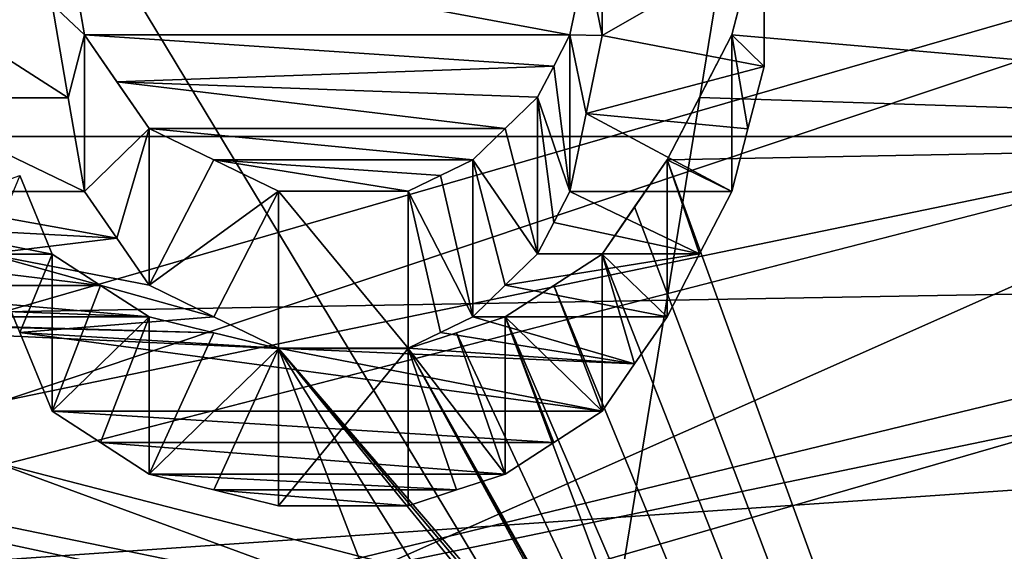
# Model space of a CAD drawing. Header units: millimetres. Extents: x -122 to 122, y -98 to 94.
# Tile 460 of 533: x 70.05 to 73.29, y 12.31 to 14.05. Entities that reach past the tile are written whole.
import ezdxf

# ---------------------------------------------------------------- set-up
doc = ezdxf.new("R2010")
doc.units = ezdxf.units.MM
doc.header["$LTSCALE"] = 26.699852
for name, color, linetype in [('1004', 7, 'CONTINUOUS'), ('1006', 7, 'CONTINUOUS'), ('1133', 7, 'CONTINUOUS'), ('1150', 7, 'CONTINUOUS'), ('1458', 7, 'CONTINUOUS'), ('1531', 7, 'CONTINUOUS'), ('1532', 7, 'CONTINUOUS'), ('1533', 7, 'CONTINUOUS'), ('1534', 7, 'CONTINUOUS'), ('1535', 7, 'CONTINUOUS'), ('1536', 7, 'CONTINUOUS'), ('1565', 7, 'CONTINUOUS'), ('1566', 7, 'CONTINUOUS'), ('1567', 7, 'CONTINUOUS'), ('1568', 7, 'CONTINUOUS'), ('1569', 7, 'CONTINUOUS'), ('1570', 7, 'CONTINUOUS'), ('1571', 7, 'CONTINUOUS'), ('1572', 7, 'CONTINUOUS'), ('1573', 7, 'CONTINUOUS'), ('1584', 7, 'CONTINUOUS'), ('1585', 7, 'CONTINUOUS'), ('1586', 7, 'CONTINUOUS'), ('1587', 7, 'CONTINUOUS'), ('1736', 7, 'CONTINUOUS'), ('1737', 7, 'CONTINUOUS'), ('4178', 7, 'CONTINUOUS'), ('4195', 7, 'CONTINUOUS'), ('4781', 7, 'CONTINUOUS'), ('4782', 7, 'CONTINUOUS'), ('4791', 7, 'CONTINUOUS'), ('4792', 7, 'CONTINUOUS'), ('4793', 7, 'CONTINUOUS'), ('4794', 7, 'CONTINUOUS'), ('5236', 7, 'CONTINUOUS'), ('5239', 7, 'CONTINUOUS'), ('949', 7, 'CONTINUOUS'), ('950', 7, 'CONTINUOUS'), ('967', 7, 'CONTINUOUS'), ('969', 7, 'CONTINUOUS')]:
    doc.layers.add(name, color=color, linetype=linetype)

msp = doc.modelspace()

# ---------------------------------------------------------------- linework, layer by layer
at = {"layer": '1004', "color": 250, "linetype": 'Continuous', "true_color": 0x323232}
for points in [[(78.9793, 17.625, -30.5274), (78.9793, 0, -35.25), (68.3207, 17.625, -30.5274), (78.9793, 17.625, -30.5274)], [(68.3207, 17.625, -30.5274), (78.9793, 0, -35.25), (68.3207, 0, -35.25), (68.3207, 17.625, -30.5274)]]:
    msp.add_3dface(points, dxfattribs=at)
at = {"layer": '1006', "color": 250, "linetype": 'Continuous', "true_color": 0x323232}
for points in [[(78.9793, 0, 35.25), (78.9793, 17.625, 30.5274), (68.3207, 0, 35.25), (78.9793, 0, 35.25)], [(68.3207, 0, 35.25), (78.9793, 17.625, 30.5274), (68.3207, 17.625, 30.5274), (68.3207, 0, 35.25)]]:
    msp.add_3dface(points, dxfattribs=at)
at = {"layer": '1133', "color": 250, "linetype": 'Continuous', "true_color": 0x323232}
for points in [[(103.1595, 4.0619, -42.0543), (103.1595, 21.125, -36.5896), (36.8405, 4.0619, -42.0543), (103.1595, 4.0619, -42.0543)], [(36.8405, 4.0619, -42.0543), (103.1595, 21.125, -36.5896), (36.8405, 21.125, -36.5896), (36.8405, 4.0619, -42.0543)]]:
    msp.add_3dface(points, dxfattribs=at)
at = {"layer": '1150', "color": 250, "linetype": 'Continuous', "true_color": 0x323232}
for points in [[(76.2299, 24.125, -41.7857), (76.2299, 13.6709, -46.2728), (72.3936, 24.0167, -41.8481), (76.2299, 24.125, -41.7857)], [(72.3936, 24.0167, -41.8481), (76.2299, 13.6709, -46.2728), (72.4468, 23.8357, -41.9514), (72.3936, 24.0167, -41.8481)], [(72.4468, 23.8357, -41.9514), (76.2299, 13.6709, -46.2728), (72.5, 23.6544, -42.0539), (72.4468, 23.8357, -41.9514)], [(72.5, 23.6544, -42.0539), (76.2299, 13.6709, -46.2728), (72.5, 23.2903, -42.2567), (72.5, 23.6544, -42.0539)], [(72.5, 23.2903, -42.2567), (76.2299, 13.6709, -46.2728), (72.5, 22.9244, -42.4563), (72.5, 23.2903, -42.2567)], [(72.5, 22.9244, -42.4563), (76.2299, 13.6709, -46.2728), (72.4468, 22.7408, -42.5549), (72.5, 22.9244, -42.4563)], [(72.4468, 22.7408, -42.5549), (76.2299, 13.6709, -46.2728), (72.3936, 22.5567, -42.6527), (72.4468, 22.7408, -42.5549)], [(72.3936, 22.5567, -42.6527), (76.2299, 13.6709, -46.2728), (72.2872, 22.3722, -42.7498), (72.3936, 22.5567, -42.6527)], [(72.2872, 22.3722, -42.7498), (76.2299, 13.6709, -46.2728), (72.1809, 22.1872, -42.8461), (72.2872, 22.3722, -42.7498)], [(72.1809, 22.1872, -42.8461), (76.2299, 13.6709, -46.2728), (72.0745, 22.0482, -42.9178), (72.1809, 22.1872, -42.8461)], [(72.0745, 22.0482, -42.9178), (76.2299, 13.6709, -46.2728), (71.9681, 21.9089, -42.9891), (72.0745, 22.0482, -42.9178)], [(71.9681, 21.9089, -42.9891), (76.2299, 13.6709, -46.2728), (71.8085, 21.8159, -43.0363), (71.9681, 21.9089, -42.9891)], [(71.8085, 21.8159, -43.0363), (76.2299, 13.6709, -46.2728), (71.6489, 21.7228, -43.0834), (71.8085, 21.8159, -43.0363)], [(71.6489, 21.7228, -43.0834), (76.2299, 13.6709, -46.2728), (71.4894, 21.6763, -43.1069), (71.6489, 21.7228, -43.0834)], [(71.4894, 21.6763, -43.1069), (76.2299, 13.6709, -46.2728), (71.3298, 21.6296, -43.1303), (71.4894, 21.6763, -43.1069)], [(71.3298, 21.6296, -43.1303), (76.2299, 13.6709, -46.2728), (72.3936, 19.837, -43.9836), (71.3298, 21.6296, -43.1303)], [(72.3936, 19.837, -43.9836), (76.2299, 13.6709, -46.2728), (72.4468, 19.5979, -44.0906), (72.3936, 19.837, -43.9836)], [(72.4468, 19.5979, -44.0906), (76.2299, 13.6709, -46.2728), (72.5, 19.3584, -44.1963), (72.4468, 19.5979, -44.0906)], [(72.5, 19.3584, -44.1963), (76.2299, 13.6709, -46.2728), (72.5, 19.1179, -44.3009), (72.5, 19.3584, -44.1963)], [(72.5, 19.1179, -44.3009), (76.2299, 13.6709, -46.2728), (72.5, 18.8769, -44.4041), (72.5, 19.1179, -44.3009)], [(72.5, 18.8769, -44.4041), (76.2299, 13.6709, -46.2728), (72.4468, 18.635, -44.5062), (72.5, 18.8769, -44.4041)], [(72.4468, 18.635, -44.5062), (76.2299, 13.6709, -46.2728), (72.3936, 18.3926, -44.6069), (72.4468, 18.635, -44.5062)], [(72.3936, 18.3926, -44.6069), (76.2299, 13.6709, -46.2728), (72.234, 18.1492, -44.7065), (72.3936, 18.3926, -44.6069)], [(72.234, 18.1492, -44.7065), (76.2299, 13.6709, -46.2728), (72.0745, 17.9054, -44.8047), (72.234, 18.1492, -44.7065)], [(72.0745, 17.9054, -44.8047), (76.2299, 13.6709, -46.2728), (71.8616, 17.7586, -44.8631), (72.0745, 17.9054, -44.8047)], [(71.8616, 17.7586, -44.8631), (76.2299, 13.6709, -46.2728), (71.6489, 17.6117, -44.921), (71.8616, 17.7586, -44.8631)], [(71.6489, 17.6117, -44.921), (76.2299, 13.6709, -46.2728), (71.3829, 17.5135, -44.9593), (71.6489, 17.6117, -44.921)], [(71.3829, 17.5135, -44.9593), (76.2299, 13.6709, -46.2728), (71.117, 17.4153, -44.9975), (71.3829, 17.5135, -44.9593)], [(71.117, 17.4153, -44.9975), (76.2299, 13.6709, -46.2728), (70.5851, 17.4153, -44.9975), (71.117, 17.4153, -44.9975)], [(70.5851, 17.4153, -44.9975), (76.2299, 13.6709, -46.2728), (71.6489, 16.5257, -45.3317), (70.5851, 17.4153, -44.9975)], [(71.6489, 16.5257, -45.3317), (76.2299, 13.6709, -46.2728), (71.8086, 16.4263, -45.3678), (71.6489, 16.5257, -45.3317)], [(71.8086, 16.4263, -45.3678), (76.2299, 13.6709, -46.2728), (71.9681, 16.3267, -45.4037), (71.8086, 16.4263, -45.3678)], [(71.9681, 16.3267, -45.4037), (76.2299, 13.6709, -46.2728), (72.0745, 16.1771, -45.4573), (71.9681, 16.3267, -45.4037)], [(72.0745, 16.1771, -45.4573), (76.2299, 13.6709, -46.2728), (72.1809, 16.0274, -45.5103), (72.0745, 16.1771, -45.4573)], [(72.1809, 16.0274, -45.5103), (76.2299, 13.6709, -46.2728), (72.2873, 15.8271, -45.5803), (72.1809, 16.0274, -45.5103)], [(72.2873, 15.8271, -45.5803), (76.2299, 13.6709, -46.2728), (72.3936, 15.6266, -45.6494), (72.2873, 15.8271, -45.5803)], [(72.3936, 15.6266, -45.6494), (76.2299, 13.6709, -46.2728), (72.4468, 15.4254, -45.7178), (72.3936, 15.6266, -45.6494)], [(72.4468, 15.4254, -45.7178), (76.2299, 13.6709, -46.2728), (72.5, 15.2239, -45.7853), (72.4468, 15.4254, -45.7178)], [(72.5, 15.2239, -45.7853), (76.2299, 13.6709, -46.2728), (72.5, 14.819, -45.918), (72.5, 15.2239, -45.7853)], [(72.5, 14.819, -45.918), (76.2299, 13.6709, -46.2728), (72.5, 14.4128, -46.0471), (72.5, 14.819, -45.918)], [(72.5, 14.4128, -46.0471), (76.2299, 13.6709, -46.2728), (72.4468, 14.2087, -46.1105), (72.5, 14.4128, -46.0471)], [(70.266, 14.0044, -46.1729), (70.2128, 14.3107, -46.0789), (71.8617, 14.0044, -46.1729), (70.266, 14.0044, -46.1729)], [(71.8617, 14.0044, -46.1729), (70.2128, 14.3107, -46.0789), (71.9149, 14.2597, -46.0947), (71.8617, 14.0044, -46.1729)], [(72.4468, 14.2087, -46.1105), (76.2299, 13.6709, -46.2728), (72.3936, 14.0044, -46.1729), (72.4468, 14.2087, -46.1105)], [(70.3724, 13.8506, -46.2193), (70.266, 14.0044, -46.1729), (71.8085, 13.9019, -46.2039), (70.3724, 13.8506, -46.2193)], [(71.8085, 13.9019, -46.2039), (70.266, 14.0044, -46.1729), (71.8617, 14.0044, -46.1729), (71.8085, 13.9019, -46.2039)], [(72.3936, 14.0044, -46.1729), (76.2299, 13.6709, -46.2728), (72.2872, 13.7993, -46.2346), (72.3936, 14.0044, -46.1729)], [(71.7553, 13.7994, -46.2346), (70.3724, 13.8506, -46.2193), (71.8085, 13.9019, -46.2039), (71.7553, 13.7994, -46.2346)], [(70.4787, 13.6967, -46.2651), (70.3724, 13.8506, -46.2193), (71.6489, 13.6967, -46.2651), (70.4787, 13.6967, -46.2651)], [(71.6489, 13.6967, -46.2651), (70.3724, 13.8506, -46.2193), (71.7553, 13.7994, -46.2346), (71.6489, 13.6967, -46.2651)], [(72.2872, 13.7993, -46.2346), (76.2299, 13.6709, -46.2728), (72.1809, 13.594, -46.2954), (72.2872, 13.7993, -46.2346)], [(70.6916, 13.5939, -46.2954), (70.4787, 13.6967, -46.2651), (71.5426, 13.594, -46.2954), (70.6916, 13.5939, -46.2954)], [(71.5426, 13.594, -46.2954), (70.4787, 13.6967, -46.2651), (71.6489, 13.6967, -46.2651), (71.5426, 13.594, -46.2954)], [(63.7701, 13.6709, -46.2728), (68.6702, 13.0782, -46.4438), (71.2234, 12.142, -46.6973), (63.7701, 13.6709, -46.2728)], [(70.6382, 12.0373, -46.7244), (63.7701, 13.6709, -46.2728), (70.9043, 12.142, -46.6973), (70.6382, 12.0373, -46.7244)], [(63.7701, 13.6709, -46.2728), (70.6382, 12.0373, -46.7244), (69.0957, 12.0374, -46.7243), (63.7701, 13.6709, -46.2728)], [(70.9043, 12.142, -46.6973), (63.7701, 13.6709, -46.2728), (71.2234, 12.142, -46.6973), (70.9043, 12.142, -46.6973)], [(76.2299, 13.6709, -46.2728), (76.2299, 2.4567, -48.1874), (72.1809, 13.594, -46.2954), (76.2299, 13.6709, -46.2728)], [(71.4361, 13.5425, -46.3105), (70.6916, 13.5939, -46.2954), (71.5426, 13.594, -46.2954), (71.4361, 13.5425, -46.3105)], [(70.9043, 13.4911, -46.3255), (70.6916, 13.5939, -46.2954), (71.3298, 13.4911, -46.3255), (70.9043, 13.4911, -46.3255)], [(71.3298, 13.4911, -46.3255), (70.6916, 13.5939, -46.2954), (71.4361, 13.5425, -46.3105), (71.3298, 13.4911, -46.3255)], [(72.1809, 13.594, -46.2954), (76.2299, 2.4567, -48.1874), (72.0744, 13.4395, -46.3405), (72.1809, 13.594, -46.2954)], [(70.0533, 13.5423, -46.3106), (70.1596, 13.2849, -46.3851), (69.6277, 13.388, -46.3554), (70.0533, 13.5423, -46.3106)], [(76.2299, 2.4567, -48.1874), (71.9681, 13.2849, -46.3851), (72.0744, 13.4395, -46.3405), (76.2299, 2.4567, -48.1874)], [(69.6277, 13.388, -46.3554), (70.1596, 13.2849, -46.3851), (69.468, 13.2848, -46.3851), (69.6277, 13.388, -46.3554)], [(69.468, 13.2848, -46.3851), (70.3192, 13.1816, -46.4145), (69.3085, 13.1816, -46.4145), (69.468, 13.2848, -46.3851)], [(70.1596, 13.2849, -46.3851), (70.3192, 13.1816, -46.4145), (69.468, 13.2848, -46.3851), (70.1596, 13.2849, -46.3851)], [(71.9681, 13.2849, -46.3851), (76.2299, 2.4567, -48.1874), (71.8085, 13.1816, -46.4145), (71.9681, 13.2849, -46.3851)], [(69.3085, 13.1816, -46.4145), (70.4787, 13.0782, -46.4438), (69.0957, 13.1299, -46.4292), (69.3085, 13.1816, -46.4145)], [(70.3192, 13.1816, -46.4145), (70.4787, 13.0782, -46.4438), (69.3085, 13.1816, -46.4145), (70.3192, 13.1816, -46.4145)], [(71.8085, 13.1816, -46.4145), (76.2299, 2.4567, -48.1874), (71.6489, 13.0782, -46.4438), (71.8085, 13.1816, -46.4145)], [(69.0957, 13.1299, -46.4292), (70.4787, 13.0782, -46.4438), (68.883, 13.0782, -46.4438), (69.0957, 13.1299, -46.4292)], [(70.6915, 13.0264, -46.4583), (70.9043, 12.9747, -46.4728), (68.6702, 13.0782, -46.4438), (70.6915, 13.0264, -46.4583)], [(68.6702, 13.0782, -46.4438), (70.9043, 12.9747, -46.4728), (71.2234, 12.142, -46.6973), (68.6702, 13.0782, -46.4438)], [(68.883, 13.0782, -46.4438), (70.6915, 13.0264, -46.4583), (68.6702, 13.0782, -46.4438), (68.883, 13.0782, -46.4438)], [(70.4787, 13.0782, -46.4438), (70.6915, 13.0264, -46.4583), (68.883, 13.0782, -46.4438), (70.4787, 13.0782, -46.4438)], [(71.4893, 13.0264, -46.4583), (71.6489, 13.0782, -46.4438), (72.3936, 11.0899, -46.9582), (71.4893, 13.0264, -46.4583)], [(71.6489, 13.0782, -46.4438), (76.2299, 2.4567, -48.1874), (72.3936, 11.0899, -46.9582), (71.6489, 13.0782, -46.4438)], [(71.3298, 12.9747, -46.4728), (71.4893, 13.0264, -46.4583), (72.3936, 11.0899, -46.9582), (71.3298, 12.9747, -46.4728)], [(70.9043, 12.9747, -46.4728), (71.3298, 12.9747, -46.4728), (72.0745, 11.6175, -46.8305), (70.9043, 12.9747, -46.4728)], [(71.2234, 12.142, -46.6973), (70.9043, 12.9747, -46.4728), (71.4895, 12.0373, -46.7244), (71.2234, 12.142, -46.6973)], [(71.4895, 12.0373, -46.7244), (70.9043, 12.9747, -46.4728), (71.7553, 11.9326, -46.7512), (71.4895, 12.0373, -46.7244)], [(71.7553, 11.9326, -46.7512), (70.9043, 12.9747, -46.4728), (71.915, 11.7751, -46.7911), (71.7553, 11.9326, -46.7512)], [(71.915, 11.7751, -46.7911), (70.9043, 12.9747, -46.4728), (72.0745, 11.6175, -46.8305), (71.915, 11.7751, -46.7911)], [(72.0745, 11.6175, -46.8305), (71.3298, 12.9747, -46.4728), (72.2342, 11.3538, -46.8951), (72.0745, 11.6175, -46.8305)], [(72.2342, 11.3538, -46.8951), (71.3298, 12.9747, -46.4728), (72.3936, 11.0899, -46.9582), (72.2342, 11.3538, -46.8951)]]:
    msp.add_3dface(points, dxfattribs=at)
at = {"layer": '1458', "color": 250, "linetype": 'Continuous', "true_color": 0x323232}
for points in [[(71.9681, 14.0022, -45.1276), (71.9681, 14.3075, -45.0317), (72.5, 14.3073, -45.0318), (71.9681, 14.0022, -45.1276)], [(71.9681, 14.0022, -45.1276), (72.5, 14.3073, -45.0318), (72.5, 13.9002, -45.1591), (71.9681, 14.0022, -45.1276)], [(69.6276, 13.7977, -45.1905), (69.734, 14.1042, -45.0958), (70.2128, 13.7977, -45.1905), (69.6276, 13.7977, -45.1905)], [(69.734, 14.1042, -45.0958), (70.1596, 14.1042, -45.0958), (70.2128, 13.7977, -45.1905), (69.734, 14.1042, -45.0958)], [(71.9149, 13.7467, -45.2061), (71.9681, 14.0022, -45.1276), (72.5, 13.9002, -45.1591), (71.9149, 13.7467, -45.2061)], [(71.9149, 13.7467, -45.2061), (72.5, 13.9002, -45.1591), (72.4468, 13.6955, -45.2216), (71.9149, 13.7467, -45.2061)], [(69.5213, 13.4907, -45.2832), (69.6276, 13.7977, -45.1905), (70.266, 13.4907, -45.2832), (69.5213, 13.4907, -45.2832)], [(69.6276, 13.7977, -45.1905), (70.2128, 13.7977, -45.1905), (70.266, 13.4907, -45.2832), (69.6276, 13.7977, -45.1905)], [(71.8617, 13.4907, -45.2832), (71.9149, 13.7467, -45.2061), (72.3936, 13.4907, -45.2832), (71.8617, 13.4907, -45.2832)], [(71.9149, 13.7467, -45.2061), (72.4468, 13.6955, -45.2216), (72.3936, 13.4907, -45.2832), (71.9149, 13.7467, -45.2061)], [(69.4148, 13.3879, -45.3136), (69.5213, 13.4907, -45.2832), (70.3724, 13.3365, -45.3288), (69.4148, 13.3879, -45.3136)], [(69.5213, 13.4907, -45.2832), (70.266, 13.4907, -45.2832), (70.3724, 13.3365, -45.3288), (69.5213, 13.4907, -45.2832)], [(71.8085, 13.3879, -45.3136), (71.8617, 13.4907, -45.2832), (72.2872, 13.285, -45.3439), (71.8085, 13.3879, -45.3136)], [(71.8617, 13.4907, -45.2832), (72.3936, 13.4907, -45.2832), (72.2872, 13.285, -45.3439), (71.8617, 13.4907, -45.2832)], [(69.9468, 13.2851, -45.3439), (69.4148, 13.3879, -45.3136), (70.3724, 13.3365, -45.3288), (69.9468, 13.2851, -45.3439)], [(71.7553, 13.2851, -45.3439), (71.8085, 13.3879, -45.3136), (72.2872, 13.285, -45.3439), (71.7553, 13.2851, -45.3439)], [(69.9468, 13.2851, -45.3439), (70.3724, 13.3365, -45.3288), (70.4787, 13.1822, -45.3739), (69.9468, 13.2851, -45.3439)], [(70.0533, 13.0273, -45.4186), (69.9468, 13.2851, -45.3439), (70.6916, 13.0791, -45.4037), (70.0533, 13.0273, -45.4186)], [(69.9468, 13.2851, -45.3439), (70.4787, 13.1822, -45.3739), (70.6916, 13.0791, -45.4037), (69.9468, 13.2851, -45.3439)], [(71.6489, 13.1822, -45.3739), (71.7553, 13.2851, -45.3439), (72.2872, 13.285, -45.3439), (71.6489, 13.1822, -45.3739)], [(71.6489, 13.1822, -45.3739), (72.2872, 13.285, -45.3439), (72.1809, 13.0791, -45.4037), (71.6489, 13.1822, -45.3739)], [(71.5426, 13.0791, -45.4037), (71.6489, 13.1822, -45.3739), (72.1809, 13.0791, -45.4037), (71.5426, 13.0791, -45.4037)], [(70.0533, 13.0273, -45.4186), (70.6916, 13.0791, -45.4037), (70.9043, 12.9759, -45.4333), (70.0533, 13.0273, -45.4186)], [(71.4361, 13.0275, -45.4186), (71.5426, 13.0791, -45.4037), (72.0744, 12.9242, -45.4481), (71.4361, 13.0275, -45.4186)], [(71.5426, 13.0791, -45.4037), (72.1809, 13.0791, -45.4037), (72.0744, 12.9242, -45.4481), (71.5426, 13.0791, -45.4037)], [(71.9681, 12.7692, -45.4919), (70.1596, 12.7692, -45.4919), (70.0533, 13.0273, -45.4186), (71.9681, 12.7692, -45.4919)], [(71.9681, 12.7692, -45.4919), (70.0533, 13.0273, -45.4186), (70.9043, 12.9759, -45.4333), (71.9681, 12.7692, -45.4919)], [(71.3298, 12.9759, -45.4333), (71.4361, 13.0275, -45.4186), (72.0744, 12.9242, -45.4481), (71.3298, 12.9759, -45.4333)], [(71.9681, 12.7692, -45.4919), (70.9043, 12.9759, -45.4333), (72.0744, 12.9242, -45.4481), (71.9681, 12.7692, -45.4919)], [(70.9043, 12.9759, -45.4333), (71.3298, 12.9759, -45.4333), (72.0744, 12.9242, -45.4481), (70.9043, 12.9759, -45.4333)], [(71.9681, 12.7692, -45.4919), (71.8084, 12.6656, -45.5208), (70.1596, 12.7692, -45.4919), (71.9681, 12.7692, -45.4919)], [(71.8084, 12.6656, -45.5208), (70.3192, 12.6656, -45.5208), (70.1596, 12.7692, -45.4919), (71.8084, 12.6656, -45.5208)], [(71.8084, 12.6656, -45.5208), (71.6489, 12.5619, -45.5495), (70.3192, 12.6656, -45.5208), (71.8084, 12.6656, -45.5208)], [(71.6489, 12.5619, -45.5495), (70.4787, 12.5619, -45.5495), (70.3192, 12.6656, -45.5208), (71.6489, 12.5619, -45.5495)], [(71.6489, 12.5619, -45.5495), (71.4893, 12.51, -45.5638), (70.4787, 12.5619, -45.5495), (71.6489, 12.5619, -45.5495)], [(71.4893, 12.51, -45.5638), (70.6915, 12.51, -45.5638), (70.4787, 12.5619, -45.5495), (71.4893, 12.51, -45.5638)], [(71.4893, 12.51, -45.5638), (71.3298, 12.4581, -45.578), (70.6915, 12.51, -45.5638), (71.4893, 12.51, -45.5638)], [(71.3298, 12.4581, -45.578), (70.9043, 12.4581, -45.578), (70.6915, 12.51, -45.5638), (71.3298, 12.4581, -45.578)]]:
    msp.add_3dface(points, dxfattribs=at)
at = {"layer": '1531', "color": 250, "linetype": 'Continuous', "true_color": 0x323232}
for points in [[(71.9681, 13.2849, -46.3851), (71.8085, 13.1816, -46.4145), (71.9681, 12.7692, -45.4919), (71.9681, 13.2849, -46.3851)], [(71.6489, 13.0782, -46.4438), (71.9681, 12.7692, -45.4919), (71.8085, 13.1816, -46.4145), (71.6489, 13.0782, -46.4438)], [(71.9681, 12.7692, -45.4919), (71.6489, 13.0782, -46.4438), (71.8084, 12.6656, -45.5208), (71.9681, 12.7692, -45.4919)], [(71.8084, 12.6656, -45.5208), (71.6489, 13.0782, -46.4438), (71.6489, 12.5619, -45.5495), (71.8084, 12.6656, -45.5208)]]:
    msp.add_3dface(points, dxfattribs=at)
at = {"layer": '1532', "color": 250, "linetype": 'Continuous', "true_color": 0x323232}
for points in [[(71.6489, 13.0782, -46.4438), (71.4893, 13.0264, -46.4583), (71.6489, 12.5619, -45.5495), (71.6489, 13.0782, -46.4438)], [(71.3298, 12.9747, -46.4728), (71.6489, 12.5619, -45.5495), (71.4893, 13.0264, -46.4583), (71.3298, 12.9747, -46.4728)], [(71.6489, 12.5619, -45.5495), (71.3298, 12.9747, -46.4728), (71.4893, 12.51, -45.5638), (71.6489, 12.5619, -45.5495)], [(71.4893, 12.51, -45.5638), (71.3298, 12.9747, -46.4728), (71.3298, 12.4581, -45.578), (71.4893, 12.51, -45.5638)]]:
    msp.add_3dface(points, dxfattribs=at)
at = {"layer": '1533', "color": 250, "linetype": 'Continuous', "true_color": 0x323232}
for points in [[(71.3298, 12.9747, -46.4728), (70.9043, 12.9747, -46.4728), (70.9043, 12.4581, -45.578), (71.3298, 12.9747, -46.4728)], [(71.3298, 12.4581, -45.578), (71.3298, 12.9747, -46.4728), (70.9043, 12.4581, -45.578), (71.3298, 12.4581, -45.578)]]:
    msp.add_3dface(points, dxfattribs=at)
at = {"layer": '1534', "color": 250, "linetype": 'Continuous', "true_color": 0x323232}
for points in [[(70.6915, 13.0264, -46.4583), (70.4787, 13.0782, -46.4438), (70.4787, 12.5619, -45.5495), (70.6915, 13.0264, -46.4583)], [(70.9043, 12.9747, -46.4728), (70.6915, 13.0264, -46.4583), (70.4787, 12.5619, -45.5495), (70.9043, 12.9747, -46.4728)], [(70.6915, 12.51, -45.5638), (70.9043, 12.9747, -46.4728), (70.4787, 12.5619, -45.5495), (70.6915, 12.51, -45.5638)], [(70.9043, 12.4581, -45.578), (70.9043, 12.9747, -46.4728), (70.6915, 12.51, -45.5638), (70.9043, 12.4581, -45.578)]]:
    msp.add_3dface(points, dxfattribs=at)
at = {"layer": '1535', "color": 250, "linetype": 'Continuous', "true_color": 0x323232}
for points in [[(70.3192, 13.1816, -46.4145), (70.1596, 13.2849, -46.3851), (70.1596, 12.7692, -45.4919), (70.3192, 13.1816, -46.4145)], [(70.4787, 13.0782, -46.4438), (70.3192, 13.1816, -46.4145), (70.1596, 12.7692, -45.4919), (70.4787, 13.0782, -46.4438)], [(70.3192, 12.6656, -45.5208), (70.4787, 13.0782, -46.4438), (70.1596, 12.7692, -45.4919), (70.3192, 12.6656, -45.5208)], [(70.4787, 12.5619, -45.5495), (70.4787, 13.0782, -46.4438), (70.3192, 12.6656, -45.5208), (70.4787, 12.5619, -45.5495)]]:
    msp.add_3dface(points, dxfattribs=at)
at = {"layer": '1536', "color": 250, "linetype": 'Continuous', "true_color": 0x323232}
for points in [[(70.1596, 13.2849, -46.3851), (70.0533, 13.5423, -46.3106), (69.9468, 13.2851, -45.3439), (70.1596, 13.2849, -46.3851)], [(70.0533, 13.0273, -45.4186), (70.1596, 13.2849, -46.3851), (69.9468, 13.2851, -45.3439), (70.0533, 13.0273, -45.4186)], [(70.1596, 12.7692, -45.4919), (70.1596, 13.2849, -46.3851), (70.0533, 13.0273, -45.4186), (70.1596, 12.7692, -45.4919)]]:
    msp.add_3dface(points, dxfattribs=at)
at = {"layer": '1565', "color": 250, "linetype": 'Continuous', "true_color": 0x323232}
for points in [[(70.1596, 14.6163, -45.9829), (70.2128, 14.3107, -46.0789), (70.266, 14.0044, -46.1729), (70.1596, 14.6163, -45.9829)], [(70.1596, 14.6163, -45.9829), (70.266, 14.0044, -46.1729), (70.1596, 14.1042, -45.0958), (70.1596, 14.6163, -45.9829)], [(70.1596, 14.1042, -45.0958), (70.266, 14.0044, -46.1729), (70.2128, 13.7977, -45.1905), (70.1596, 14.1042, -45.0958)], [(70.2128, 13.7977, -45.1905), (70.266, 14.0044, -46.1729), (70.266, 13.4907, -45.2832), (70.2128, 13.7977, -45.1905)]]:
    msp.add_3dface(points, dxfattribs=at)
at = {"layer": '1566', "color": 250, "linetype": 'Continuous', "true_color": 0x323232}
for points in [[(70.266, 14.0044, -46.1729), (70.3724, 13.8506, -46.2193), (70.4787, 13.6967, -46.2651), (70.266, 14.0044, -46.1729)], [(70.266, 14.0044, -46.1729), (70.4787, 13.6967, -46.2651), (70.266, 13.4907, -45.2832), (70.266, 14.0044, -46.1729)], [(70.266, 13.4907, -45.2832), (70.4787, 13.6967, -46.2651), (70.3724, 13.3365, -45.3288), (70.266, 13.4907, -45.2832)], [(70.3724, 13.3365, -45.3288), (70.4787, 13.6967, -46.2651), (70.4787, 13.1822, -45.3739), (70.3724, 13.3365, -45.3288)]]:
    msp.add_3dface(points, dxfattribs=at)
at = {"layer": '1567', "color": 250, "linetype": 'Continuous', "true_color": 0x323232}
for points in [[(70.4787, 13.6967, -46.2651), (70.6916, 13.5939, -46.2954), (70.4787, 13.1822, -45.3739), (70.4787, 13.6967, -46.2651)], [(70.9043, 13.4911, -46.3255), (70.4787, 13.1822, -45.3739), (70.6916, 13.5939, -46.2954), (70.9043, 13.4911, -46.3255)], [(70.4787, 13.1822, -45.3739), (70.9043, 13.4911, -46.3255), (70.6916, 13.0791, -45.4037), (70.4787, 13.1822, -45.3739)], [(70.6916, 13.0791, -45.4037), (70.9043, 13.4911, -46.3255), (70.9043, 12.9759, -45.4333), (70.6916, 13.0791, -45.4037)]]:
    msp.add_3dface(points, dxfattribs=at)
at = {"layer": '1568', "color": 250, "linetype": 'Continuous', "true_color": 0x323232}
for points in [[(70.9043, 13.4911, -46.3255), (71.3298, 13.4911, -46.3255), (71.3298, 12.9759, -45.4333), (70.9043, 13.4911, -46.3255)], [(70.9043, 12.9759, -45.4333), (70.9043, 13.4911, -46.3255), (71.3298, 12.9759, -45.4333), (70.9043, 12.9759, -45.4333)]]:
    msp.add_3dface(points, dxfattribs=at)
at = {"layer": '1569', "color": 250, "linetype": 'Continuous', "true_color": 0x323232}
for points in [[(71.4361, 13.5425, -46.3105), (71.5426, 13.594, -46.2954), (71.5426, 13.0791, -45.4037), (71.4361, 13.5425, -46.3105)], [(71.3298, 13.4911, -46.3255), (71.4361, 13.5425, -46.3105), (71.5426, 13.0791, -45.4037), (71.3298, 13.4911, -46.3255)], [(71.3298, 12.9759, -45.4333), (71.3298, 13.4911, -46.3255), (71.4361, 13.0275, -45.4186), (71.3298, 12.9759, -45.4333)], [(71.4361, 13.0275, -45.4186), (71.3298, 13.4911, -46.3255), (71.5426, 13.0791, -45.4037), (71.4361, 13.0275, -45.4186)]]:
    msp.add_3dface(points, dxfattribs=at)
at = {"layer": '1570', "color": 250, "linetype": 'Continuous', "true_color": 0x323232}
for points in [[(71.6489, 13.6967, -46.2651), (71.7553, 13.7994, -46.2346), (71.7553, 13.2851, -45.3439), (71.6489, 13.6967, -46.2651)], [(71.5426, 13.594, -46.2954), (71.6489, 13.6967, -46.2651), (71.7553, 13.2851, -45.3439), (71.5426, 13.594, -46.2954)], [(71.5426, 13.0791, -45.4037), (71.5426, 13.594, -46.2954), (71.6489, 13.1822, -45.3739), (71.5426, 13.0791, -45.4037)], [(71.6489, 13.1822, -45.3739), (71.5426, 13.594, -46.2954), (71.7553, 13.2851, -45.3439), (71.6489, 13.1822, -45.3739)]]:
    msp.add_3dface(points, dxfattribs=at)
at = {"layer": '1571', "color": 250, "linetype": 'Continuous', "true_color": 0x323232}
for points in [[(71.8085, 13.9019, -46.2039), (71.8617, 14.0044, -46.1729), (71.8617, 13.4907, -45.2832), (71.8085, 13.9019, -46.2039)], [(71.7553, 13.7994, -46.2346), (71.8085, 13.9019, -46.2039), (71.8617, 13.4907, -45.2832), (71.7553, 13.7994, -46.2346)], [(71.7553, 13.2851, -45.3439), (71.7553, 13.7994, -46.2346), (71.8085, 13.3879, -45.3136), (71.7553, 13.2851, -45.3439)], [(71.8085, 13.3879, -45.3136), (71.7553, 13.7994, -46.2346), (71.8617, 13.4907, -45.2832), (71.8085, 13.3879, -45.3136)]]:
    msp.add_3dface(points, dxfattribs=at)
at = {"layer": '1572', "color": 250, "linetype": 'Continuous', "true_color": 0x323232}
for points in [[(71.9149, 14.2597, -46.0947), (71.9681, 14.5146, -46.0151), (71.9681, 14.0022, -45.1276), (71.9149, 14.2597, -46.0947)], [(71.8617, 14.0044, -46.1729), (71.9149, 14.2597, -46.0947), (71.9681, 14.0022, -45.1276), (71.8617, 14.0044, -46.1729)], [(71.8617, 13.4907, -45.2832), (71.8617, 14.0044, -46.1729), (71.9149, 13.7467, -45.2061), (71.8617, 13.4907, -45.2832)], [(71.9149, 13.7467, -45.2061), (71.8617, 14.0044, -46.1729), (71.9681, 14.0022, -45.1276), (71.9149, 13.7467, -45.2061)]]:
    msp.add_3dface(points, dxfattribs=at)
at = {"layer": '1573', "color": 250, "linetype": 'Continuous', "true_color": 0x323232}
msp.add_3dface([(71.9681, 14.0022, -45.1276), (71.9681, 14.5146, -46.0151), (71.9681, 14.3075, -45.0317), (71.9681, 14.0022, -45.1276)], dxfattribs=at)
at = {"layer": '1584', "color": 250, "linetype": 'Continuous', "true_color": 0x323232}
msp.add_3dface([(72.5, 14.3073, -45.0318), (72.5, 14.4128, -46.0471), (72.5, 13.9002, -45.1591), (72.5, 14.3073, -45.0318)], dxfattribs=at)
at = {"layer": '1585', "color": 250, "linetype": 'Continuous', "true_color": 0x323232}
for points in [[(72.5, 14.4128, -46.0471), (72.4468, 14.2087, -46.1105), (72.3936, 14.0044, -46.1729), (72.5, 14.4128, -46.0471)], [(72.5, 14.4128, -46.0471), (72.3936, 14.0044, -46.1729), (72.5, 13.9002, -45.1591), (72.5, 14.4128, -46.0471)], [(72.5, 13.9002, -45.1591), (72.3936, 14.0044, -46.1729), (72.4468, 13.6955, -45.2216), (72.5, 13.9002, -45.1591)], [(72.4468, 13.6955, -45.2216), (72.3936, 14.0044, -46.1729), (72.3936, 13.4907, -45.2832), (72.4468, 13.6955, -45.2216)]]:
    msp.add_3dface(points, dxfattribs=at)
at = {"layer": '1586', "color": 250, "linetype": 'Continuous', "true_color": 0x323232}
for points in [[(72.3936, 14.0044, -46.1729), (72.2872, 13.7993, -46.2346), (72.1809, 13.594, -46.2954), (72.3936, 14.0044, -46.1729)], [(72.3936, 14.0044, -46.1729), (72.1809, 13.594, -46.2954), (72.3936, 13.4907, -45.2832), (72.3936, 14.0044, -46.1729)], [(72.3936, 13.4907, -45.2832), (72.1809, 13.594, -46.2954), (72.2872, 13.285, -45.3439), (72.3936, 13.4907, -45.2832)], [(72.2872, 13.285, -45.3439), (72.1809, 13.594, -46.2954), (72.1809, 13.0791, -45.4037), (72.2872, 13.285, -45.3439)]]:
    msp.add_3dface(points, dxfattribs=at)
at = {"layer": '1587', "color": 250, "linetype": 'Continuous', "true_color": 0x323232}
for points in [[(71.9681, 13.2849, -46.3851), (72.1809, 13.594, -46.2954), (72.0744, 13.4395, -46.3405), (71.9681, 13.2849, -46.3851)], [(72.1809, 13.594, -46.2954), (71.9681, 13.2849, -46.3851), (72.1809, 13.0791, -45.4037), (72.1809, 13.594, -46.2954)], [(71.9681, 13.2849, -46.3851), (71.9681, 12.7692, -45.4919), (72.0744, 12.9242, -45.4481), (71.9681, 13.2849, -46.3851)], [(72.1809, 13.0791, -45.4037), (71.9681, 13.2849, -46.3851), (72.0744, 12.9242, -45.4481), (72.1809, 13.0791, -45.4037)]]:
    msp.add_3dface(points, dxfattribs=at)
at = {"layer": '1736', "color": 250, "linetype": 'Continuous', "true_color": 0x323232}
for points in [[(31.5, 14.6011, -44.9374), (108.5, -4.939, -46.9912), (31.5, -4.939, -46.9912), (31.5, 14.6011, -44.9374)], [(108.5, 14.6011, -44.9374), (108.5, -4.939, -46.9912), (31.5, 14.6011, -44.9374), (108.5, 14.6011, -44.9374)]]:
    msp.add_3dface(points, dxfattribs=at)
at = {"layer": '1737', "color": 250, "linetype": 'Continuous', "true_color": 0x323232}
for points in [[(108.5, 15.2191, -46.8395), (108.5, -5.148, -48.9802), (31.5, 15.2191, -46.8395), (108.5, 15.2191, -46.8395)], [(31.5, 15.2191, -46.8395), (108.5, -5.148, -48.9802), (31.5, -5.148, -48.9802), (31.5, 15.2191, -46.8395)]]:
    msp.add_3dface(points, dxfattribs=at)
at = {"layer": '4178', "color": 250, "linetype": 'Continuous', "true_color": 0x323232}
for points in [[(103.1595, 21.125, 36.5896), (103.1595, 4.0619, 42.0543), (36.8405, 21.125, 36.5896), (103.1595, 21.125, 36.5896)], [(36.8405, 21.125, 36.5896), (103.1595, 4.0619, 42.0543), (36.8405, 4.0619, 42.0543), (36.8405, 21.125, 36.5896)]]:
    msp.add_3dface(points, dxfattribs=at)
at = {"layer": '4195', "color": 250, "linetype": 'Continuous', "true_color": 0x323232}
for points in [[(76.2299, 24.125, 41.7857), (63.7701, 13.6709, 46.2728), (76.2299, 13.6709, 46.2728), (76.2299, 24.125, 41.7857)], [(63.7701, 13.6709, 46.2728), (76.2299, 24.125, 41.7857), (72.5, 22.0389, 42.9226), (63.7701, 13.6709, 46.2728)], [(69.0957, 21.4802, 43.2049), (63.7701, 13.6709, 46.2728), (72.5, 22.0389, 42.9226), (69.0957, 21.4802, 43.2049)], [(76.2299, 13.6709, 46.2728), (63.7701, 13.6709, 46.2728), (68.2447, 9.3366, 47.3381), (76.2299, 13.6709, 46.2728)], [(68.4573, 9.4444, 47.3167), (76.2299, 13.6709, 46.2728), (68.2447, 9.3366, 47.3381), (68.4573, 9.4444, 47.3167)], [(68.6702, 9.5523, 47.295), (76.2299, 13.6709, 46.2728), (68.4573, 9.4444, 47.3167), (68.6702, 9.5523, 47.295)], [(68.6702, 9.5523, 47.295), (68.8297, 9.6061, 47.2841), (76.2299, 13.6709, 46.2728), (68.6702, 9.5523, 47.295)], [(68.9894, 9.6599, 47.2731), (76.2299, 13.6709, 46.2728), (68.8297, 9.6061, 47.2841), (68.9894, 9.6599, 47.2731)], [(68.9894, 9.6599, 47.2731), (69.2552, 9.7137, 47.2621), (76.2299, 13.6709, 46.2728), (68.9894, 9.6599, 47.2731)], [(69.5213, 9.7674, 47.251), (76.2299, 13.6709, 46.2728), (69.2552, 9.7137, 47.2621), (69.5213, 9.7674, 47.251)], [(70.4787, 9.7674, 47.251), (76.2299, 13.6709, 46.2728), (69.5213, 9.7674, 47.251), (70.4787, 9.7674, 47.251)], [(70.7448, 9.7137, 47.2621), (76.2299, 13.6709, 46.2728), (70.4787, 9.7674, 47.251), (70.7448, 9.7137, 47.2621)], [(71.0106, 9.6599, 47.2731), (76.2299, 13.6709, 46.2728), (70.7448, 9.7137, 47.2621), (71.0106, 9.6599, 47.2731)], [(71.1703, 9.6061, 47.2841), (76.2299, 13.6709, 46.2728), (71.0106, 9.6599, 47.2731), (71.1703, 9.6061, 47.2841)], [(71.3832, 4.6798, 48.0225), (76.2299, 13.6709, 46.2728), (71.117, 4.7937, 48.0113), (71.3832, 4.6798, 48.0225)], [(71.117, 4.7937, 48.0113), (76.2299, 13.6709, 46.2728), (72.0745, 6.5946, 47.7972), (71.117, 4.7937, 48.0113)], [(71.3298, 9.5523, 47.295), (76.2299, 13.6709, 46.2728), (71.1703, 9.6061, 47.2841), (71.3298, 9.5523, 47.295)], [(71.5427, 9.4444, 47.3167), (76.2299, 13.6709, 46.2728), (71.3298, 9.5523, 47.295), (71.5427, 9.4444, 47.3167)], [(71.6489, 4.566, 48.0335), (76.2299, 13.6709, 46.2728), (71.3832, 4.6798, 48.0225), (71.6489, 4.566, 48.0335)], [(71.7553, 9.3366, 47.3381), (76.2299, 13.6709, 46.2728), (71.5427, 9.4444, 47.3167), (71.7553, 9.3366, 47.3381)], [(71.8619, 4.3946, 48.0495), (76.2299, 13.6709, 46.2728), (71.6489, 4.566, 48.0335), (71.8619, 4.3946, 48.0495)], [(71.915, 9.1743, 47.3698), (76.2299, 13.6709, 46.2728), (71.7553, 9.3366, 47.3381), (71.915, 9.1743, 47.3698)], [(72.0745, 4.2232, 48.0648), (76.2299, 13.6709, 46.2728), (71.8619, 4.3946, 48.0495), (72.0745, 4.2232, 48.0648)], [(72.0745, 9.012, 47.4009), (76.2299, 13.6709, 46.2728), (71.915, 9.1743, 47.3698), (72.0745, 9.012, 47.4009)], [(72.2343, 3.936, 48.0892), (76.2299, 13.6709, 46.2728), (72.0745, 4.2232, 48.0648), (72.2343, 3.936, 48.0892)], [(72.0745, 6.5946, 47.7972), (76.2299, 13.6709, 46.2728), (72.2338, 6.8723, 47.7581), (72.0745, 6.5946, 47.7972)], [(72.2343, 8.7403, 47.4518), (76.2299, 13.6709, 46.2728), (72.0745, 9.012, 47.4009), (72.2343, 8.7403, 47.4518)], [(72.2338, 6.8723, 47.7581), (76.2299, 13.6709, 46.2728), (72.3936, 7.1499, 47.7173), (72.2338, 6.8723, 47.7581)], [(72.3936, 3.6489, 48.1118), (76.2299, 13.6709, 46.2728), (72.2343, 3.936, 48.0892), (72.3936, 3.6489, 48.1118)], [(72.3936, 8.4684, 47.501), (76.2299, 13.6709, 46.2728), (72.2343, 8.7403, 47.4518), (72.3936, 8.4684, 47.501)], [(72.4469, 3.3599, 48.1329), (76.2299, 13.6709, 46.2728), (72.3936, 3.6489, 48.1118), (72.4469, 3.3599, 48.1329)], [(72.3936, 7.1499, 47.7173), (76.2299, 13.6709, 46.2728), (72.4467, 7.4809, 47.6665), (72.3936, 7.1499, 47.7173)], [(72.4469, 8.1402, 47.5584), (76.2299, 13.6709, 46.2728), (72.3936, 8.4684, 47.501), (72.4469, 8.1402, 47.5584)], [(72.4467, 7.4809, 47.6665), (76.2299, 13.6709, 46.2728), (72.5, 7.8116, 47.6135), (72.4467, 7.4809, 47.6665)], [(72.5, 3.0708, 48.1522), (76.2299, 13.6709, 46.2728), (72.4469, 3.3599, 48.1329), (72.5, 3.0708, 48.1522)], [(72.5, 7.8116, 47.6135), (76.2299, 13.6709, 46.2728), (72.4469, 8.1402, 47.5584), (72.5, 7.8116, 47.6135)], [(76.2299, 2.4567, 48.1874), (76.2299, 13.6709, 46.2728), (72.5, 2.6055, 48.1796), (76.2299, 2.4567, 48.1874)], [(72.5, 2.6055, 48.1796), (76.2299, 13.6709, 46.2728), (72.5, 2.8382, 48.1665), (72.5, 2.6055, 48.1796)], [(72.5, 2.8382, 48.1665), (76.2299, 13.6709, 46.2728), (72.5, 3.0708, 48.1522), (72.5, 2.8382, 48.1665)]]:
    msp.add_3dface(points, dxfattribs=at)
at = {"layer": '4781', "color": 250, "linetype": 'Continuous', "true_color": 0x323232}
for points in [[(31.5, -4.939, 46.9912), (108.5, 14.6011, 44.9374), (31.5, 14.6011, 44.9374), (31.5, -4.939, 46.9912)], [(108.5, -4.939, 46.9912), (108.5, 14.6011, 44.9374), (31.5, -4.939, 46.9912), (108.5, -4.939, 46.9912)]]:
    msp.add_3dface(points, dxfattribs=at)
at = {"layer": '4782', "color": 250, "linetype": 'Continuous', "true_color": 0x323232}
for points in [[(108.5, -5.148, 48.9802), (108.5, 15.2191, 46.8395), (31.5, -5.148, 48.9802), (108.5, -5.148, 48.9802)], [(31.5, -5.148, 48.9802), (108.5, 15.2191, 46.8395), (31.5, 15.2191, 46.8395), (31.5, -5.148, 48.9802)]]:
    msp.add_3dface(points, dxfattribs=at)
at = {"layer": '4791', "color": 150, "linetype": 'Continuous', "true_color": 0x378cff}
for points in [[(22, 10.0141, -43.8712), (22, 28.0584, -35.181), (122, 10.0141, -43.8712), (22, 10.0141, -43.8712)], [(22, 28.0584, -35.181), (122, 28.0584, -35.181), (122, 10.0141, -43.8712), (22, 28.0584, -35.181)]]:
    msp.add_3dface(points, dxfattribs=at)
at = {"layer": '4792', "color": 150, "linetype": 'Continuous', "true_color": 0x378cff}
for points in [[(22, 28.0584, 35.181), (22, 10.0141, 43.8712), (122, 28.0584, 35.181), (22, 28.0584, 35.181)], [(22, 10.0141, 43.8712), (122, 10.0141, 43.8712), (122, 28.0584, 35.181), (22, 10.0141, 43.8712)]]:
    msp.add_3dface(points, dxfattribs=at)
at = {"layer": '4793', "color": 150, "linetype": 'Continuous', "true_color": 0x378cff}
for points in [[(22, 10.2783, 38.3524), (22, 19.854, 34.3853), (122, 10.2783, 38.3524), (22, 10.2783, 38.3524)], [(22, 19.854, 34.3853), (122, 19.854, 34.3853), (122, 10.2783, 38.3524), (22, 19.854, 34.3853)]]:
    msp.add_3dface(points, dxfattribs=at)
at = {"layer": '4794', "color": 150, "linetype": 'Continuous', "true_color": 0x378cff}
for points in [[(22, 19.854, -34.3853), (22, 10.2783, -38.3524), (122, 19.854, -34.3853), (22, 19.854, -34.3853)], [(22, 10.2783, -38.3524), (122, 10.2783, -38.3524), (122, 19.854, -34.3853), (22, 10.2783, -38.3524)]]:
    msp.add_3dface(points, dxfattribs=at)
at = {"layer": '5236', "color": 7, "linetype": 'Continuous', "true_color": 0xf5f5f5}
for points in [[(73.9905, -24.6339, 62.6671), (66.0095, -24.6339, 62.6671), (73.9905, 24.2139, 90.8694), (73.9905, -24.6339, 62.6671)], [(73.9905, 24.2139, 90.8694), (66.0095, -24.6339, 62.6671), (66.0095, 24.2139, 90.8694), (73.9905, 24.2139, 90.8694)]]:
    msp.add_3dface(points, dxfattribs=at)
at = {"layer": '5239', "color": 7, "linetype": 'Continuous', "true_color": 0xf5f5f5}
for points in [[(66.0095, -31.5456, 74.6386), (73.9905, -31.5456, 74.6386), (66.0095, 17.3021, 102.8409), (66.0095, -31.5456, 74.6386)], [(66.0095, 17.3021, 102.8409), (73.9905, -31.5456, 74.6386), (73.9905, 17.3021, 102.8409), (66.0095, 17.3021, 102.8409)]]:
    msp.add_3dface(points, dxfattribs=at)
at = {"layer": '949', "color": 7, "linetype": 'Continuous'}
for points in [[(70, 13.0954, 100.9182), (75.7629, 13.1961, 99.1437), (76.3653, 14.9329, 97.7355), (70, 13.0954, 100.9182)], [(70, 12.0025, 101.211), (70, 11.7097, 100.1182), (76.3653, 13.5472, 96.9355), (70, 12.0025, 101.211)], [(70, 12.0025, 101.211), (76.3653, 13.5472, 96.9355), (75.7629, 13.1961, 99.1437), (70, 12.0025, 101.211)], [(70, 13.0954, 100.9182), (70, 12.0025, 101.211), (75.7629, 13.1961, 99.1437), (70, 13.0954, 100.9182)]]:
    msp.add_3dface(points, dxfattribs=at)
at = {"layer": '950', "color": 7, "linetype": 'Continuous'}
for points in [[(70, 12.8025, 99.8253), (70, 13.0954, 100.9182), (76.3653, 14.9329, 97.7355), (70, 12.8025, 99.8253)], [(70, 12.8025, 99.8253), (76.3653, 14.9329, 97.7355), (74.6315, 13.7618, 98.1639), (70, 12.8025, 99.8253)], [(70, 11.7097, 100.1182), (70, 12.8025, 99.8253), (74.6315, 13.7618, 98.1639), (70, 11.7097, 100.1182)], [(76.3653, 13.5472, 96.9355), (70, 11.7097, 100.1182), (74.6315, 13.7618, 98.1639), (76.3653, 13.5472, 96.9355)]]:
    msp.add_3dface(points, dxfattribs=at)
at = {"layer": '967', "color": 250, "linetype": 'Continuous', "true_color": 0x323232}
for points in [[(107.5, 0, -29.75), (107.5, 14.875, -25.7643), (-107.5, 0, -29.75), (107.5, 0, -29.75)], [(-107.5, 0, -29.75), (107.5, 14.875, -25.7643), (-107.5, 14.875, -25.7643), (-107.5, 0, -29.75)]]:
    msp.add_3dface(points, dxfattribs=at)
at = {"layer": '969', "color": 250, "linetype": 'Continuous', "true_color": 0x323232}
for points in [[(107.5, 14.875, 25.7643), (107.5, 0, 29.75), (-107.5, 14.875, 25.7643), (107.5, 14.875, 25.7643)], [(-107.5, 14.875, 25.7643), (107.5, 0, 29.75), (-107.5, 0, 29.75), (-107.5, 14.875, 25.7643)]]:
    msp.add_3dface(points, dxfattribs=at)

doc.saveas('drawing.dxf')
